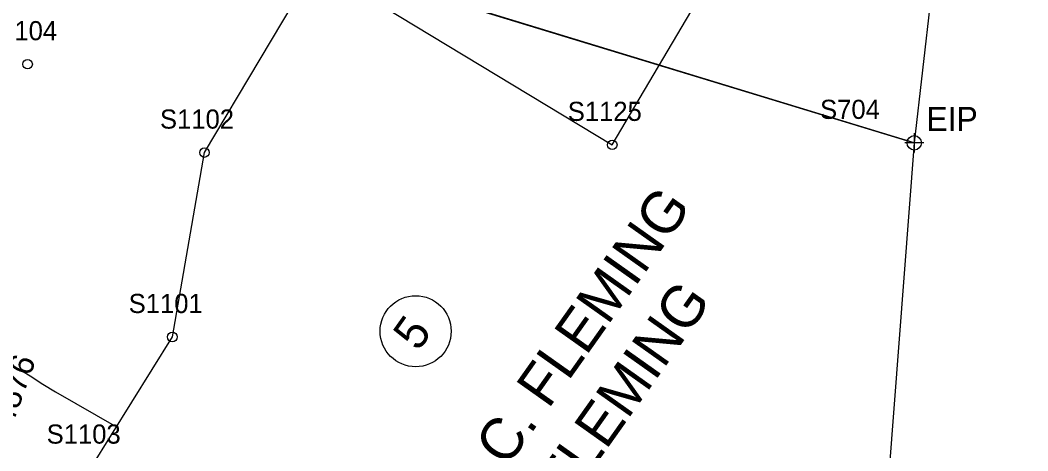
# Model space of a CAD drawing. Extents: x 816928 to 825690, y 436959 to 448212.
# Drawn here: x 819193.5 to 819404, y 445163.4 to 445253.4 of the extents above; entities that cross this region are included whole.
import ezdxf

# ---------------------------------------------------------------- set-up
doc = ezdxf.new("R2010")
doc.units = 0
for name, color, linetype in [('DESIGN - SCRATCH - User 1', 7, 'Continuous'), ('SURVEY - CONTOURS - Index with Text', 7, 'Continuous'), ('SURVEY - DRAINAGE - Bridge Hydraulic Data with Text', 7, 'Continuous'), ('SURVEY - DTM - Spot Points - Locators', 7, 'Continuous'), ('SURVEY - DTM - Spot Points - Point Numbers', 7, 'Continuous'), ('SURVEY - PROPERTY - Owners', 7, 'Continuous'), ('SURVEY - PROPERTY - Parcels', 7, 'Continuous'), ('SURVEY - PROPERTY - Property Lines', 7, 'Continuous'), ('SURVEY - PROPERTY - Property Markers - Points - Locators', 7, 'Continuous'), ('SURVEY - PROPERTY - Property Markers - Points - Numbers', 7, 'Continuous'), ('SURVEY - PROPERTY - Property Markers with Text', 7, 'Continuous'), ('SURVEY - PROPERTY - Tract Numbers', 7, 'Continuous')]:
    doc.layers.add(name, color=color, linetype=linetype)

msp = doc.modelspace()

# ---------------------------------------------------------------- linework, layer by layer
at = {"layer": 'DESIGN - SCRATCH - User 1'}
msp.add_lwpolyline([(819208.36, 445159.93), (819225.33, 445187.21), (819232.03, 445225.73), (819255.26, 445264.8), (819317.2, 445227.34), (819339.48, 445265.05), (819329.85, 445327.66), (819351.56, 445342.87), (819353.52, 445409.89), (819380.58, 445421), (819395.92, 445434.42), (819389.22, 445455.8), (819384.21, 445496.1), (819404.55, 445548.39), (819444.23, 445586.27), (819474.51, 445625.22), (819497, 445667.52), (819511.63, 445716.67), (819447.28, 445731.71), (819389.73, 445754.86), (819348.83, 445782.03), (819320.04, 445802.59), (819264.2, 445828.45)], dxfattribs=at)
at = {"layer": 'SURVEY - CONTOURS - Index with Text'}
msp.add_lwpolyline([(819194.05, 445180.09), (819195.6, 445179.06), (819198.25, 445177.38), (819200.95, 445175.77), (819213.66, 445168.45)], dxfattribs=at)
at = {"layer": 'SURVEY - DTM - Spot Points - Locators'}
for centre in [(819195.08, 445244.19), (819317.2, 445227.34), (819232.03, 445225.73), (819225.33, 445187.21)]:
    msp.add_circle(centre, 1, dxfattribs=at)
at = {"layer": 'SURVEY - PROPERTY - Parcels'}
for p, q in [((819402.42, 445421.92), (819380.28, 445227.76)), ((819097.29, 445314.18), (819380.28, 445227.76)), ((819380.28, 445227.76), (819106.98, 445311.22)), ((819380.28, 445227.76), (819369.9, 445093.16))]:
    msp.add_line(p, q, dxfattribs=at)
at = {"layer": 'SURVEY - PROPERTY - Property Lines'}
for p, q in [((819402.42, 445421.92), (819380.28, 445227.76)), ((819380.28, 445227.76), (819097.29, 445314.18)), ((819380.28, 445227.76), (819309.29, 444307.27))]:
    msp.add_line(p, q, dxfattribs=at)
at = {"layer": 'SURVEY - PROPERTY - Property Markers - Points - Locators'}
for p, q in [((819380.28, 445229.76), (819380.28, 445225.76)), ((819382.28, 445227.76), (819378.28, 445227.76))]:
    msp.add_line(p, q, dxfattribs=at)
at = {"layer": 'SURVEY - PROPERTY - Property Markers with Text'}
msp.add_circle((819380.28, 445227.76), 1.5, dxfattribs=at)
at = {"layer": 'SURVEY - PROPERTY - Tract Numbers'}
msp.add_circle((819276.14, 445188.41), 7.42, dxfattribs=at)

# ---------------------------------------------------------------- texts
at = {"layer": 'SURVEY - DRAINAGE - Bridge Hydraulic Data with Text'}
msp.add_text('E 819153.4876', height=5, rotation=70.0184, dxfattribs=at).set_placement((819181.38, 445139.72))
at = {"layer": 'SURVEY - DTM - Spot Points - Point Numbers'}
for s, p in [('S1104', (819185.79, 445249.19)), ('S1102', (819222.74, 445230.73)), ('S1125', (819307.91, 445232.34)), ('S1101', (819216.2, 445192.21)), ('S1103', (819199.07, 445164.93))]:
    msp.add_text(s, height=4, dxfattribs=at).set_placement(p)
at = {"layer": 'SURVEY - PROPERTY - Owners'}
for s, p in [('VERNON C. FLEMING', (819264.39, 445116.3)), ('& PHIL E. FLEMING', (819276.43, 445107.77))]:
    msp.add_text(s, height=8.75, rotation=54.6815, dxfattribs=at).set_placement(p)
at = {"layer": 'SURVEY - PROPERTY - Property Markers - Points - Numbers'}
msp.add_text('S704', height=4, dxfattribs=at).set_placement((819360.61, 445232.76))
at = {"layer": 'SURVEY - PROPERTY - Property Markers with Text'}
msp.add_text('EIP', height=5, dxfattribs=at).set_placement((819382.78, 445230.26))
at = {"layer": 'SURVEY - PROPERTY - Tract Numbers'}
msp.add_text('5', height=7, rotation=54.6815, dxfattribs=at).set_placement((819276.7, 445184.02))

doc.saveas('drawing.dxf')
